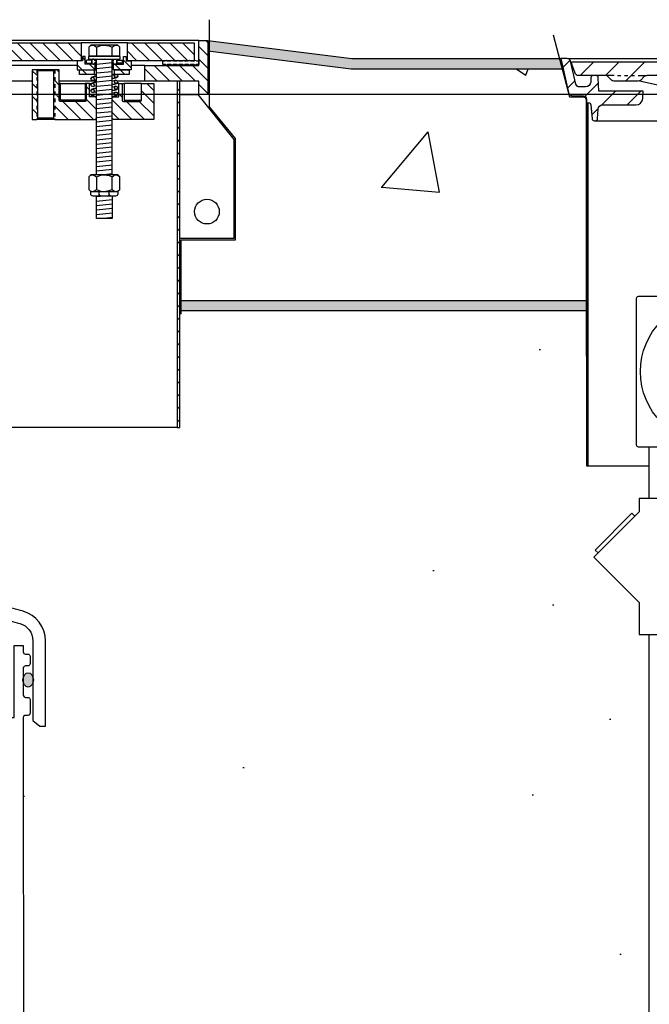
# Model space of a CAD drawing. Extents: x -169 to 6736, y -208 to 3022.
# Tile 580 of 656: x 6189 to 6207, y 959 to 986. Entities that reach past the tile are written whole.
import ezdxf

# ---------------------------------------------------------------- set-up
doc = ezdxf.new("R2010")
doc.units = 0
doc.header["$MEASUREMENT"] = 0
doc.header["$PDSIZE"] = 1
doc.linetypes.add('HIDDEN5', pattern=[0.05, 0.025, -0.025])
doc.layers.get('DEFPOINTS').update_dxf_attribs({"linetype": 'CONTINUOUS'})
for name, color, linetype in [('CONCRETE-HATCH', 2, 'CONTINUOUS'), ('CONDUIT', 2, 'CONTINUOUS'), ('DIM', 3, 'CONTINUOUS'), ('FREEZE-LINES', 8, 'CONTINUOUS'), ('FRP-SUMP', 2, 'CONTINUOUS'), ('J-BOX', 2, 'CONTINUOUS'), ('MULTI-PORT-MANHOLE', 2, 'CONTINUOUS'), ('MULTI-PORT-MANHOLE-HATCH', 252, 'CONTINUOUS'), ('PEAGRAVEL-HATCH', 3, 'CONTINUOUS'), ('TANK-MANHOLE-18', 2, 'CONTINUOUS'), ('TANK-MANHOLE-COVER-18', 2, 'CONTINUOUS'), ('TANK-MANHOLE-COVER-HATCH-18', 7, 'CONTINUOUS'), ('TANK-MANHOLE-HATCH-18', 7, 'CONTINUOUS'), ('TANK-SLAB', 6, 'CONTINUOUS')]:
    doc.layers.add(name, color=color, linetype=linetype)
doc.styles.add('SIMPLEX', font='simplex')
doc.dimstyles.new('DIM64', dxfattribs={"dimscale": 64, "dimtxt": 0.09375, "dimasz": 0.09375, "dimexe": 0.0625, "dimexo": 0.0625, "dimgap": 0.046875, "dimtad": 1, "dimdec": 4, "dimzin": 3, "dimdsep": 46, "dimlunit": 4, "dimtxsty": 'SIMPLEX', "dimcen": 0, "dimclrd": 256, "dimclre": 256, "dimclrt": 256, "dimadec": 0, "dimazin": 0, "dimtfac": 1, "dimtdec": 4, "dimtmove": 0, "dimatfit": 3, "dimfxl": 1, "dimfrac": 2, "dimtolj": 1, "dimtzin": 0, "dimarcsym": 0})
pattern_1 = [(45, (4648.2824, 3e-12), (-0.35355339, 0.35355339), [])]
pattern_2 = [(135, (14154.9253, -192.00985), (0.176776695, 0.176776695), [])]

# ---------------------------------------------------------------- blocks, each defined once
blk = doc.blocks.new('*D61')
at = {"layer": 'DEFPOINTS', "color": 0, "transparency": 16777216}
for p in [(6443.911, 978.296), (5827.154, 978.015), (5827.154, 700.523)]:
    blk.add_point(p, dxfattribs=at)
at = {"layer": 'DIM', "lineweight": -2, "transparency": 16777216}
for p, q in [((6443.911, 974.296), (6443.911, 696.523)), ((5827.154, 974.015), (5827.154, 696.523)), ((6437.911, 700.523), (5833.154, 700.523))]:
    blk.add_line(p, q, dxfattribs=at)
at = {"layer": 'DIM', "transparency": 16777216}
for points in [[(5833.154, 701.523), (5833.154, 699.523), (5827.154, 700.523)], [(6437.911, 701.523), (6437.911, 699.523), (6443.911, 700.523)]]:
    blk.add_solid(points, dxfattribs=at)
at = {"layer": 'DIM', "transparency": 16777216, "insert": (6135.532, 708.095), "char_height": 6, "attachment_point": 5, "style": 'SIMPLEX'}
blk.add_mtext('\\A1;51\'-4 3/4" (F.V. TANK SLAB)', dxfattribs=at)

msp = doc.modelspace()

# ---------------------------------------------------------------- hatches: boundary and pattern name
at = {"layer": 'CONCRETE-HATCH'}
h = msp.add_hatch(dxfattribs=at)
h.set_pattern_fill('AR-CONC', color=256, scale=2.67, style=0)
h.set_pattern_definition([(50, (6199.356, 981.429), (19.151, -1.675), [2.0025, -22.0275]), (355, (6199.356, 981.429), (-3.705, 20.084), [1.602, -17.622]), (100.45, (6200.952, 981.29), (15.446, 18.408), [1.702, -18.7205]), (46.18, (6199.356, 986.77), (28.495, -4.42), [3.004, -33.041]), (96.64, (6201.73, 986.4), (24.955, 26.01), [2.553, -28.081]), (351.18, (6199.356, 986.77), (24.955, 26.01), [2.403, -26.433]), (21, (6202.026, 985.434), (15.937, -10.75), [2.0025, -22.0275]), (326, (6202.026, 985.434), (6.497, 19.362), [1.602, -17.622]), (71.45, (6203.354, 984.538), (22.434, 8.612), [1.702, -18.7205]), (37.5, (6199.356, 981.429), (0.325, 8.888), [0, -17.4084, 0, -17.889, 0, -17.6887]), (7.5, (6199.356, 981.429), (7.024, 10.531), [0, -10.1994, 0, -17.008, 0, -6.7417]), (327.5, (6193.402, 981.429), (14.253, -0.6022), [0, -6.675, 0, -20.826, 0, -27.6345]), (317.5, (6190.732, 981.429), (15.571, 2.673), [0, -8.6775, 0, -13.8306, 0, -19.6245])])
h.paths.add_polyline_path([(6205.03864, 983.87998), (6205.01214, 983.9299), (6204.96731, 983.95668), (6204.58142, 983.95668), (6204.37349, 984.73346), (6198.51788, 984.73346), (6194.5746, 985.22637), (6194.5746, 983.67456), (6195.29003, 982.79832), (6195.29003, 979.97135), (6193.78209, 979.97135), (6193.78209, 978.29596), (6205.03864, 978.29596)])
at = {"layer": 'FRP-SUMP'}
h = msp.add_hatch(color=256, dxfattribs=at)
edge = h.paths.add_edge_path()
edge.add_ellipse((6189.54674, 967.75721), major_axis=(0, 0.2), ratio=0.72085956, start_angle=282.678211, end_angle=431.031832)
edge.add_line((6189.41039, 967.82221), (6189.41039, 967.6922))
edge.add_ellipse((6189.54674, 967.75721), major_axis=(0, 0.2), ratio=0.72085956, start_angle=108.968168, end_angle=257.321789)
edge.add_line((6189.68739, 967.71331), (6189.68739, 967.8011))
at = {"layer": 'MULTI-PORT-MANHOLE-HATCH', "linetype": 'Continuous'}
h = msp.add_hatch(dxfattribs=at)
h.set_pattern_fill('LINE', color=256, scale=2, angle=45, style=0)
h.set_pattern_definition(pattern_2)
h.paths.add_polyline_path([(6187.66039, 984.57721), (6187.66039, 984.95221), (6188.41039, 984.95221), (6188.41039, 985.45221), (6191.01977, 985.45221), (6191.01977, 984.95221), (6188.78539, 984.95221), (6188.78539, 984.57721)])
h = msp.add_hatch(dxfattribs=at)
h.set_pattern_fill('LINE', color=256, scale=2, angle=45, style=0)
h.set_pattern_definition(pattern_2)
h.paths.add_polyline_path([(6192.30102, 985.45221), (6194.16039, 985.45221), (6194.16039, 984.95221), (6192.30102, 984.95221)])
h = msp.add_hatch(dxfattribs=at)
h.set_pattern_fill('LINE', color=256, scale=2, angle=45, style=0)
h.set_pattern_definition(pattern_2)
h.paths.add_polyline_path([(6194.28539, 984.01471), (6194.28539, 984.38971), (6192.78539, 984.38971), (6192.78539, 984.82721), (6194.28539, 984.82721), (6194.28539, 985.51471), (6194.53539, 985.51471), (6194.53539, 984.01471)])
h = msp.add_hatch(dxfattribs=at)
h.set_pattern_fill('LINE', color=256, scale=2, angle=45, style=0)
h.set_pattern_definition(pattern_2)
h.paths.add_polyline_path([(6191.91821, 984.85846), (6192.19164, 984.85846), (6192.19164, 985.07721), (6192.26977, 985.07721), (6192.26977, 984.95221), (6192.41039, 984.95221), (6192.41039, 984.70221), (6191.91821, 984.70221)])
h.paths.add_polyline_path([(6190.91039, 984.95221), (6191.05102, 984.95221), (6191.05102, 985.07721), (6191.12914, 985.07721), (6191.12914, 984.85846), (6191.40258, 984.85846), (6191.40258, 984.70221), (6190.91039, 984.70221)])
h.paths.add_polyline_path([(6190.97289, 984.70221), (6191.37914, 984.70221), (6191.37914, 984.57721), (6190.97289, 984.57721)])
h.paths.add_polyline_path([(6191.94164, 984.70221), (6192.34789, 984.70221), (6192.34789, 984.57721), (6191.94164, 984.57721)])
h = msp.add_hatch(dxfattribs=at)
h.set_pattern_fill('LINE', color=256, scale=2, angle=45, style=0)
h.set_pattern_definition(pattern_2)
h.paths.add_polyline_path([(6190.28539, 984.70221), (6190.41039, 984.70221), (6190.41039, 983.85846, 0.41421356), (6190.44164, 983.82721), (6191.12914, 983.82721, 0.41421356), (6191.16039, 983.85846), (6191.16039, 984.32721), (6191.25414, 984.32721), (6191.25414, 983.95221), (6191.41039, 983.95221), (6191.44164, 983.92096), (6191.44164, 983.35846), (6191.41039, 983.32721), (6190.28539, 983.32721)])
h.paths.add_polyline_path([(6189.66039, 984.70221), (6189.78539, 984.70221), (6189.78539, 983.32721), (6189.66039, 983.32721)])
h = msp.add_hatch(dxfattribs=at)
h.set_pattern_fill('LINE', color=256, scale=2, angle=45, style=0)
h.set_pattern_definition(pattern_2)
h.paths.add_polyline_path([(6193.68569, 974.76471), (6193.76039, 974.76471), (6193.76039, 984.38971), (6193.68569, 984.38971)])
h = msp.add_hatch(dxfattribs=at)
h.set_pattern_fill('LINE', color=256, scale=2, angle=45, style=0)
h.set_pattern_definition(pattern_2)
h.paths.add_polyline_path([(6191.87914, 983.92096), (6191.91039, 983.95221), (6192.06664, 983.95221), (6192.06664, 984.32721), (6192.16039, 984.32721), (6192.16039, 983.85846, 0.41421356), (6192.19164, 983.82721), (6192.63412, 983.82721), (6192.66288, 983.8314), (6192.68394, 983.84284), (6192.69164, 983.85846), (6192.69164, 984.32721), (6193.03539, 984.32721), (6193.03539, 983.32721), (6191.91039, 983.32721), (6191.87914, 983.35846)])
at = {"layer": 'PEAGRAVEL-HATCH'}
h = msp.add_hatch(dxfattribs=at)
h.set_pattern_fill('AR-SAND', color=256, scale=7.5, style=0)
h.set_pattern_definition([(37.5, (6194.695, 969.983), (-0.472, 14.451), [0, -11.4, 0, -12.75, 0, -12.1875]), (7.5, (6194.695, 969.983), (13.273, 21.166), [0, -6.15, 0, -10.275, 0, -3.9375]), (327.5, (6185.47, 969.983), (23.356, 0.0424), [0, -3.75, 0, -13.5, 0, -17.625]), (317.5, (6185.47, 969.983), (22.546, 6.583), [0, -1.875, 0, -8.85, 0, -10.125])])
h.paths.add_polyline_path([(6205.05331, 978.01471), (6194.69491, 978.01471), (6195.49047, 969.98346), (6206.43576, 969.98346), (6205.25297, 971.16626), (6205.37082, 971.28412), (6205.29225, 971.36269), (6206.31366, 972.38409), (6206.39223, 972.30552), (6206.51008, 972.42338), (6206.51008, 972.79812), (6206.78788, 972.79812), (6206.78788, 973.7036), (6205.05331, 973.7036)])
h = msp.add_hatch(dxfattribs=at)
h.set_pattern_fill('AR-SAND', color=256, scale=7.5, style=0)
h.set_pattern_definition([(37.5, (6189.412, 964.509), (-0.4725, 14.451), [0, -11.4, 0, -12.75, 0, -12.1875]), (7.5, (6189.412, 964.509), (13.273, 21.166), [0, -6.15, 0, -10.275, 0, -3.9375]), (327.5, (6180.187, 964.509), (23.356, 0.0424), [0, -3.75, 0, -13.5, 0, -17.625]), (317.5, (6180.187, 964.509), (22.546, 6.583), [0, -1.875, 0, -8.85, 0, -10.125])])
h.paths.add_polyline_path([(6206.78788, 969.02023), (6206.51008, 969.02023), (6206.51008, 969.90914), (6206.43576, 969.98346), (6195.30198, 969.98346), (6189.41173, 969.98346), (6189.41366, 964.50891), (6206.78788, 964.50891)])
h = msp.add_hatch(dxfattribs=at)
h.set_pattern_fill('AR-SAND', color=256, scale=7.5, style=0)
h.set_pattern_definition([(37.5, (6189.414, 931.786), (-0.4725, 14.451), [0, -11.4, 0, -12.75, 0, -12.1875]), (7.5, (6189.414, 931.786), (13.273, 21.166), [0, -6.15, 0, -10.275, 0, -3.9375]), (327.5, (6180.189, 931.786), (23.356, 0.0424), [0, -3.75, 0, -13.5, 0, -17.625]), (317.5, (6180.189, 931.786), (22.546, 6.583), [0, -1.875, 0, -8.85, 0, -10.125])])
edge = h.paths.add_edge_path()
edge.add_line((6206.78788, 964.50891), (6189.41366, 964.50891))
edge.add_line((6189.41366, 964.50891), (6189.41483, 961.19658))
edge.add_arc((6135.49777, 832.27575), 139.74129, 65.4201994, 67.3044212, ccw=False)
edge.add_arc((6193.16848, 957.71641), 1.7, 0, 74.436861, ccw=False)
edge.add_line((6194.86848, 957.71641), (6194.86848, 945.77096))
edge.add_line((6194.86848, 945.77096), (6195.75193, 945.77096))
edge.add_line((6195.75193, 945.77096), (6195.98846, 945.77096))
edge.add_line((6195.98846, 945.77096), (6195.25193, 944.45572))
edge.add_line((6195.25193, 944.45572), (6195.25193, 944.05737))
edge.add_arc((6195.00193, 944.05737), 0.25, -90, 0, ccw=False)
edge.add_line((6195.00193, 943.80737), (6194.86848, 943.80737))
edge.add_line((6194.86848, 943.80737), (6194.86848, 942.27096))
edge.add_arc((6195.11848, 942.27096), 0.25, 180, 270)
edge.add_line((6195.11848, 942.02096), (6195.11848, 939.0151))
edge.add_line((6195.11848, 939.0151), (6195.73723, 939.0151))
edge.add_line((6195.73723, 939.0151), (6195.73723, 938.11792))
edge.add_line((6195.73723, 938.11792), (6195.86098, 938.11792))
edge.add_line((6195.86098, 938.11792), (6195.86098, 937.70503))
edge.add_line((6195.86098, 937.70503), (6196.43349, 937.665))
edge.add_line((6196.43349, 937.665), (6196.43349, 937.14713))
edge.add_line((6196.43349, 937.14713), (6196.92849, 937.14713))
edge.add_line((6196.92849, 937.14713), (6196.92849, 937.60745))
edge.add_line((6196.92849, 937.60745), (6196.99037, 937.60745))
edge.add_line((6196.99037, 937.60745), (6196.99037, 937.66932))
edge.add_line((6196.99037, 937.66932), (6197.11412, 937.66932))
edge.add_line((6197.11412, 937.66932), (6197.11412, 937.14713))
edge.add_line((6197.11412, 937.14713), (6202.06706, 937.14713))
edge.add_ellipse((6202.06706, 936.95963), major_axis=(0, 0.1875), ratio=0.47920074, start_angle=180, end_angle=360, ccw=False)
edge.add_ellipse((6202.06706, 936.58463), major_axis=(0, -0.1875), ratio=0.47920074, start_angle=0, end_angle=180, ccw=False)
edge.add_line((6202.06706, 936.39713), (6197.11412, 936.39713))
edge.add_line((6197.11412, 936.39713), (6197.11412, 935.87495))
edge.add_line((6197.11412, 935.87495), (6196.92849, 935.87495))
edge.add_line((6196.92849, 935.87495), (6196.92849, 935.92098))
edge.add_line((6196.92849, 935.92098), (6196.37162, 935.92098))
edge.add_line((6196.37162, 935.92098), (6196.37162, 935.87495))
edge.add_line((6196.37162, 935.87495), (6195.86098, 935.83924))
edge.add_line((6195.86098, 935.83924), (6195.86098, 935.42635))
edge.add_line((6195.86098, 935.42635), (6195.73723, 935.42635))
edge.add_line((6195.73723, 935.42635), (6195.73723, 934.52917))
edge.add_line((6195.73723, 934.52917), (6195.11848, 934.52917))
edge.add_line((6195.11848, 934.52917), (6195.11848, 933.52917))
edge.add_line((6195.11848, 933.52917), (6195.73723, 933.52917))
edge.add_line((6195.73723, 933.52917), (6195.73723, 932.63198))
edge.add_line((6195.73723, 932.63198), (6195.86098, 932.63198))
edge.add_line((6195.86098, 932.63198), (6195.86098, 932.21909))
edge.add_line((6195.86098, 932.21909), (6196.43349, 932.17906))
edge.add_line((6196.43349, 932.17906), (6196.43349, 931.7862))
edge.add_line((6196.43349, 931.7862), (6196.92849, 931.7862))
edge.add_line((6196.92849, 931.7862), (6196.92849, 932.12151))
edge.add_line((6196.92849, 932.12151), (6196.99037, 932.12151))
edge.add_line((6196.99037, 932.12151), (6196.99037, 932.18339))
edge.add_line((6196.99037, 932.18339), (6197.11412, 932.18339))
edge.add_line((6197.11412, 932.18339), (6197.11412, 931.7862))
edge.add_line((6197.11412, 931.7862), (6203.78788, 931.7862))
edge.add_arc((6203.78788, 934.7862), 3, 270, 360)
edge.add_line((6206.78788, 934.7862), (6206.78788, 964.50891))
h.paths.add_polyline_path([(6196.91859, 937.83119), (6196.79979, 937.83119, -1), (6196.56219, 937.83119), (6196.44339, 937.83119, -1)], flags=16)
h.paths.add_polyline_path([(6196.78395, 937.83119, -1), (6196.57803, 937.83119, -1)], flags=0)
h.paths.add_polyline_path([(6196.91859, 932.34525), (6196.79979, 932.34525, -1), (6196.56219, 932.34525), (6196.44339, 932.34525, -1)], flags=16)
h.paths.add_polyline_path([(6196.78395, 932.34525, -1), (6196.57803, 932.34525, -1)], flags=0)
at = {"layer": 'TANK-MANHOLE-COVER-HATCH-18', "linetype": 'Continuous'}
h = msp.add_hatch(dxfattribs=at)
h.set_pattern_fill('LINE', color=256, scale=4, angle=45, style=0)
h.set_pattern_definition(pattern_1)
h.paths.add_polyline_path([(6204.63859, 984.92178), (6204.64414, 984.85798), (6204.73606, 984.60612, 0.31505809), (6204.82412, 984.54451), (6205.57622, 984.54451, -0.20068244), (6205.64296, 984.5166), (6205.74251, 984.41569, 0.20068244), (6205.80925, 984.38778), (6206.14905, 984.38778), (6206.48885, 984.38778, 0.20067998), (6206.55559, 984.41569), (6206.65514, 984.5166, -0.20067998), (6206.72188, 984.54451), (6212.44056, 984.54451, -0.38336671), (6212.68914, 984.32108), (6212.78463, 983.42753, 0.38336671), (6212.93999, 983.28788), (6212.96682, 983.28788, 0.38336671), (6213.12218, 983.42753), (6213.21763, 984.32073, -0.38376912), (6213.4666, 984.54451), (6215.32936, 984.54451, -0.38581775), (6215.57992, 984.31895), (6215.67373, 983.42777, 0.38381878), (6215.82912, 983.28788), (6215.85738, 983.28788, 0.38381878), (6216.01277, 983.42777), (6216.10677, 984.32069, -0.38381878), (6216.35539, 984.54451), (6222.07546, 984.54451, -0.20067998), (6222.14221, 984.5166), (6222.24175, 984.41569, 0.20067998), (6222.30849, 984.38778), (6222.6483, 984.38778), (6222.9881, 984.38778, 0.20068244), (6223.05484, 984.41569), (6223.15439, 984.5166, -0.20068244), (6223.22113, 984.54451), (6223.97183, 984.54451, 0.31505687), (6224.0599, 984.60612), (6224.15182, 984.85798), (6224.15737, 984.92178), (6214.39867, 984.92178)])
at = {"layer": 'TANK-MANHOLE-HATCH-18', "linetype": 'Continuous'}
h = msp.add_hatch(dxfattribs=at)
h.set_pattern_fill('LINE', color=256, scale=4, angle=45, style=0)
h.set_pattern_definition(pattern_1)
h.paths.add_polyline_path([(6205.16982, 983.73304), (6205.20448, 983.34482, 0.45806569), (6205.28138, 983.28962, 0.46914088), (6205.35843, 983.3471), (6205.37237, 983.61191, -0.39889443), (6205.49719, 983.73034), (6206.42508, 983.73034, 0.39805028), (6206.61229, 983.90744), (6206.62341, 984.1076), (6205.39729, 984.1076), (6205.37785, 984.48523, 0.39923087), (6205.31543, 984.54451), (6205.23641, 984.54451, 0.39953151), (6205.17399, 984.48516), (6205.16784, 984.36321, -0.39953151), (6205.0274, 984.22966), (6204.84913, 984.22966, -0.34858266), (6204.75783, 984.30212), (6204.60825, 984.94341, 0.34699278), (6204.51787, 985.01471), (6204.33479, 985.01471), (6204.55262, 984.07537, 0.34818324), (6204.67439, 983.97861), (6204.95483, 983.97861, -0.40020821), (6205.04917, 983.88936), (6205.05469, 983.78998), (6205.10757, 983.78998, -0.38836603)])
at = {"layer": 'TANK-SLAB'}
for points in [[(6204.33479, 985.01471), (6198.53539, 985.01471), (6194.53539, 985.51471), (6194.53539, 985.23127), (6198.51788, 984.73346), (6204.40001, 984.73346)], [(6205.05331, 978.29596), (6193.76039, 978.29596), (6193.76039, 978.01471), (6205.05331, 978.01471)]]:
    msp.add_hatch(color=256, dxfattribs=at).paths.add_polyline_path(points)

# ---------------------------------------------------------------- linework, layer by layer
at = {"layer": 'CONDUIT'}
for p, q in [((6206.78788, 972.79812), (6206.78788, 974.22502)), ((6206.78788, 938.26656), (6206.78788, 969.02956))]:
    msp.add_line(p, q, dxfattribs=at)
msp.add_lwpolyline([(6206.51008, 972.42338), (6205.25297, 971.16626), (6206.51008, 969.90914), (6206.51008, 969.02023), (6208.06569, 969.02023), (6208.06569, 972.79812), (6206.51008, 972.79812)], close=True, dxfattribs=at)
msp.add_lwpolyline([(6206.39223, 972.30552), (6206.31366, 972.38409), (6205.29225, 971.36269), (6205.37082, 971.28412)], dxfattribs=at)
at = {"layer": 'DEFPOINTS'}
for points in [[(6194.5746, 986.09576), (6194.5746, 983.67456), (6195.29003, 982.79832), (6195.29003, 979.97135), (6193.78209, 979.97135), (6193.78209, 977.91141)], [(6204.12232, 985.6718), (6204.58142, 983.95668), (6204.96731, 983.95668), (6205.01214, 983.9299), (6205.03864, 983.87998), (6205.03864, 976.75093)], [(6204.12232, 985.6718), (6204.58141, 983.95668), (6204.9673, 983.95668), (6205.01214, 983.9299), (6205.03864, 983.87998), (6205.03864, 976.75093)], [(6204.12232, 985.6718), (6204.58141, 983.95668), (6204.9673, 983.95668), (6205.01214, 983.9299), (6205.03864, 983.87998), (6205.03864, 976.75093)]]:
    msp.add_lwpolyline(points, dxfattribs=at)
at = {"layer": 'FREEZE-LINES', "linetype": 'Continuous'}
msp.add_line((6657.53241, 984.01471), (5613.53241, 984.01471), dxfattribs=at)
at = {"layer": 'FRP-SUMP'}
msp.add_lwpolyline([(6189.31077, 969.32614, -0.33616492), (6189.67567, 968.84474), (6189.67567, 966.63109), (6189.86718, 966.47039), (6190.02579, 966.47039), (6190.02567, 966.63109), (6190.02567, 968.84474, 0.33616492), (6189.40534, 969.66312, 0.00312802), (6188.84573, 969.81672, -0.33950342), (6188.66039, 970.05822), (6188.66039, 973.34109), (6188.41067, 973.34109), (6188.41067, 969.95415, 0.33985649), (6188.78195, 969.471, -0.00350371)], format="xyb", close=True, dxfattribs=at)
msp.add_lwpolyline([(6188.16039, 956.57108), (6188.16039, 966.71159), (6189.16039, 966.71159), (6189.16039, 968.71159), (6189.41039, 968.71159), (6189.41039, 968.53471, 0.41421356), (6189.47039, 968.47471), (6189.54039, 968.47471, -0.41421356), (6189.60039, 968.41471), (6189.60039, 968.20909, -0.41421356), (6189.53789, 968.14659), (6189.47539, 968.14659, 0.38676832), (6189.41039, 968.08409), (6189.41039, 967.33409, 0.38676832), (6189.47539, 967.27159), (6189.53789, 967.27159, -0.41421356), (6189.60039, 967.20909), (6189.60039, 966.83409, -0.41421356), (6189.53789, 966.77159), (6189.47039, 966.77159, 0.41421356), (6189.41039, 966.71159), (6189.41387, 956.87655, -0.00822165)], format="xyb", dxfattribs=at)
msp.add_ellipse((6189.54674, 967.75721), major_axis=(0, 0.2), ratio=0.72085956, dxfattribs=at)
at = {"layer": 'J-BOX'}
msp.add_lwpolyline([(6206.4437, 974.28058), (6206.4437, 978.35821, -0.41421356), (6206.49925, 978.41377), (6210.57689, 978.41377, -0.41421356), (6210.63244, 978.35821), (6210.63244, 974.28058, -0.41421356), (6210.57689, 974.22502), (6206.49925, 974.22502, -0.41421356)], format="xyb", close=True, dxfattribs=at)
msp.add_circle((6208.53807, 976.3194), 1.98948, dxfattribs=at)
at = {"layer": 'MULTI-PORT-MANHOLE', "color": 7, "linetype": 'Continuous'}
for p, q in [((6194.28539, 985.51471), (6188.03609, 985.51471)), ((6192.30102, 985.45221), (6191.01977, 985.45221)), ((6191.40037, 984.88847), (6191.44164, 984.88847)), ((6190.91039, 984.82721), (6188.78539, 984.82721)), ((6190.28539, 984.70221), (6189.78539, 984.70221)), ((6191.40258, 984.85846), (6191.44164, 984.85846)), ((6191.40258, 984.70221), (6191.44164, 984.70221)), ((6191.91821, 984.85846), (6191.87914, 984.85846)), ((6191.91821, 984.70221), (6191.87914, 984.70221)), ((6192.78539, 984.82721), (6192.41039, 984.82721)), ((6189.66039, 984.38971), (6188.27557, 984.38971)), ((6191.44164, 984.38971), (6190.41039, 984.38971)), ((6191.37914, 984.57721), (6191.44164, 984.57721)), ((6191.94164, 984.57721), (6191.87914, 984.57721)), ((6192.78539, 984.38971), (6192.02702, 984.38971)), ((6190.44164, 984.32721), (6191.12914, 984.32721)), ((6191.25414, 984.32721), (6191.31324, 984.32721)), ((6192.06664, 984.32721), (6192.00755, 984.32721)), ((6192.69164, 984.32721), (6192.20862, 984.32721)), ((6190.28539, 983.32721), (6189.78539, 983.32721)), ((6193.68569, 974.76471), (6188.35855, 974.76471))]:
    msp.add_line(p, q, dxfattribs=at)
at = {"layer": 'MULTI-PORT-MANHOLE', "color": 2, "linetype": 'Continuous'}
for p, q in [((6191.44389, 985.33355), (6191.44389, 985.07906)), ((6191.8769, 985.07906), (6191.8769, 985.33355)), ((6191.44164, 981.7889), (6191.44164, 984.99907)), ((6191.87914, 981.7889), (6191.87914, 984.99907)), ((6190.25414, 984.67096), (6189.81664, 984.67096)), ((6190.25414, 983.35846), (6189.81664, 983.35846)), ((6191.44389, 981.73089), (6191.44389, 981.38291)), ((6191.8769, 981.38291), (6191.8769, 981.73089))]:
    msp.add_line(p, q, dxfattribs=at)
at = {"layer": 'MULTI-PORT-MANHOLE', "color": 254, "linetype": 'Continuous'}
for p, q in [((6191.87914, 984.96906), (6191.92042, 984.96906)), ((6191.92042, 984.88847), (6191.87914, 984.88847))]:
    msp.add_line(p, q, dxfattribs=at)
at = {"layer": 'MULTI-PORT-MANHOLE', "color": 1, "linetype": 'HIDDEN5', "ltscale": 0.4}
for p, q in [((6189.78539, 984.70221), (6189.78539, 983.32721)), ((6190.28539, 984.70221), (6190.28539, 983.32721))]:
    msp.add_line(p, q, dxfattribs=at)
at = {"layer": 'MULTI-PORT-MANHOLE', "color": 3, "linetype": 'Continuous'}
msp.add_line((6191.87914, 983.90229), (6191.87914, 984.84197), dxfattribs=at)
at = {"layer": 'MULTI-PORT-MANHOLE', "linetype": 'Continuous'}
for points in [[(6187.66039, 984.57721), (6187.66039, 984.95221), (6188.41039, 984.95221), (6188.41039, 985.45221), (6191.01977, 985.45221), (6191.01977, 984.95221), (6188.78539, 984.95221), (6188.78539, 984.57721)], [(6192.30102, 985.45221), (6194.16039, 985.45221), (6194.16039, 984.95221), (6192.30102, 984.95221)], [(6194.28539, 984.01471), (6194.28539, 984.38971), (6192.78539, 984.38971), (6192.78539, 984.82721), (6194.28539, 984.82721), (6194.28539, 985.51471), (6194.53539, 985.51471), (6194.53539, 984.01471)], [(6193.68569, 974.76471), (6193.76039, 974.76471), (6193.76039, 984.38971), (6193.68569, 984.38971), (6193.68569, 974.76471)]]:
    msp.add_lwpolyline(points, close=True, dxfattribs=at)
at = {"layer": 'MULTI-PORT-MANHOLE', "color": 2, "linetype": 'Continuous'}
for points in [[(6192.03539, 985.07906), (6192.09341, 985.07906), (6192.09341, 985.33355), (6192.03539, 985.39156), (6191.28539, 985.39156), (6191.22738, 985.33355), (6191.22738, 985.07906), (6191.28539, 985.07906)], [(6191.12914, 985.07721), (6191.05102, 985.07721), (6191.05102, 984.95221), (6190.91039, 984.95221), (6190.91039, 984.70221), (6191.40258, 984.70221), (6191.40258, 984.85846), (6191.12914, 984.85846)], [(6192.19164, 985.07721), (6192.26977, 985.07721), (6192.26977, 984.95221), (6192.41039, 984.95221), (6192.41039, 984.70221), (6191.91821, 984.70221), (6191.91821, 984.85846), (6192.19164, 984.85846)], [(6189.81664, 983.35846), (6189.81664, 984.67096), (6189.78539, 984.70221), (6189.66039, 984.70221), (6189.66039, 983.32721), (6189.78539, 983.32721)], [(6191.37914, 984.57721), (6190.97289, 984.57721), (6190.97289, 984.70221), (6191.37914, 984.70221), (6191.37914, 984.57721)], [(6191.94164, 984.57721), (6191.94164, 984.70221), (6192.34789, 984.70221), (6192.34789, 984.57721), (6191.94164, 984.57721)], [(6192.03539, 981.3249), (6192.09341, 981.38291), (6192.09341, 981.73089), (6192.03539, 981.7889), (6191.28539, 981.7889), (6191.22738, 981.73089), (6191.22738, 981.38291), (6191.28539, 981.3249)]]:
    msp.add_lwpolyline(points, close=True, dxfattribs=at)
for points in [[(6191.22738, 985.33355), (6191.27251, 985.37088), (6191.32204, 985.39156), (6191.33563, 985.39156), (6191.33563, 985.39156), (6191.3919, 985.37505), (6191.44389, 985.33355), (6191.49249, 985.35569), (6191.56815, 985.38039), (6191.64939, 985.3914), (6191.66039, 985.39156), (6191.7999, 985.36646), (6191.8769, 985.33355), (6191.92202, 985.37088), (6191.97156, 985.39156), (6191.98515, 985.39156), (6192.04142, 985.37505), (6192.09341, 985.33355)], [(6191.22738, 981.73089), (6191.27251, 981.76822), (6191.32204, 981.7889), (6191.33563, 981.7889), (6191.33563, 981.7889), (6191.3919, 981.77238), (6191.44389, 981.73089), (6191.49249, 981.75303), (6191.56815, 981.77772), (6191.64939, 981.78874), (6191.66039, 981.7889), (6191.7999, 981.76379), (6191.8769, 981.73089), (6191.92202, 981.76822), (6191.97156, 981.7889), (6191.98515, 981.7889), (6192.04142, 981.77238), (6192.09341, 981.73089)], [(6191.22738, 981.38291), (6191.27251, 981.34558), (6191.32204, 981.3249), (6191.33563, 981.3249), (6191.33563, 981.3249), (6191.3919, 981.34142), (6191.44389, 981.38291), (6191.49249, 981.36077), (6191.56815, 981.33608), (6191.64939, 981.32506), (6191.66039, 981.3249), (6191.7999, 981.35001), (6191.8769, 981.38291), (6191.92202, 981.34558), (6191.97156, 981.3249), (6191.98515, 981.3249), (6192.04142, 981.34142), (6192.09341, 981.38291)], [(6191.87914, 981.1949), (6191.87914, 980.57756), (6191.44164, 980.57756), (6191.44164, 981.1949)]]:
    msp.add_lwpolyline(points, dxfattribs=at)
at = {"layer": 'MULTI-PORT-MANHOLE', "color": 7, "linetype": 'Continuous'}
for points in [[(6191.31539, 984.88976), (6191.31539, 984.96777), (6191.17602, 984.96777, 0.41421356), (6191.16039, 984.95214), (6191.16039, 984.90458, 0.41421356), (6191.17039, 984.88896), (6191.31539, 984.88896)], [(6191.31539, 984.88971, 0.41421356), (6191.34664, 984.85846), (6191.36914, 984.85846, 0.41421356), (6191.40039, 984.88971), (6191.40039, 984.8936), (6191.441, 984.92877), (6191.40039, 984.96393), (6191.40039, 984.96782, 0.41421356), (6191.36914, 984.99907), (6191.34664, 984.99907, 0.41421356), (6191.31539, 984.96782), (6191.31539, 984.88847)], [(6192.00539, 984.88971, -0.41421356), (6191.97414, 984.85846), (6191.95164, 984.85846, -0.41421356), (6191.92039, 984.88971), (6191.92039, 984.8936), (6191.87979, 984.92877), (6191.92039, 984.96393), (6191.92039, 984.96782, -0.41421356), (6191.95164, 984.99907), (6191.97414, 984.99907, -0.41421356), (6192.00539, 984.96782), (6192.00539, 984.88847)], [(6192.00539, 984.88976), (6192.00539, 984.96777), (6192.14477, 984.96777, -0.41421356), (6192.16039, 984.95214), (6192.16039, 984.90458, -0.41421356), (6192.15039, 984.88896), (6192.00539, 984.88896)]]:
    msp.add_lwpolyline(points, format="xyb", dxfattribs=at)
at = {"layer": 'MULTI-PORT-MANHOLE', "color": 2, "linetype": 'Continuous'}
for points in [[(6192.08427, 985.07906), (6191.23652, 985.07906, 0.41421356), (6191.2209, 985.06344), (6191.2209, 985.01469, 0.41421356), (6191.23652, 984.99907), (6192.08427, 984.99907, 0.41421356), (6192.09989, 985.01469), (6192.09989, 985.06344, 0.41421356)], [(6190.28539, 983.32721), (6191.41039, 983.32721), (6191.44164, 983.35846), (6191.44164, 983.92096), (6191.41039, 983.95221), (6191.25414, 983.95221), (6191.25414, 984.32721), (6191.16039, 984.32721), (6191.16039, 983.85846, -0.41421356), (6191.12914, 983.82721), (6190.44164, 983.82721, -0.41421356), (6190.41039, 983.85846), (6190.41039, 984.70221), (6190.28539, 984.70221), (6190.25414, 984.67096), (6190.25414, 983.35846)], [(6192.69164, 983.85846), (6192.69164, 984.32721), (6193.03539, 984.32721), (6193.03539, 983.32721), (6191.91039, 983.32721), (6191.87914, 983.35846), (6191.87914, 983.92096), (6191.91039, 983.95221), (6192.06664, 983.95221), (6192.06664, 984.32721), (6192.16039, 984.32721), (6192.16039, 983.85846, 0.41421356), (6192.19164, 983.82721), (6192.63412, 983.82721), (6192.66288, 983.8314), (6192.68394, 983.84284)]]:
    msp.add_lwpolyline(points, format="xyb", close=True, dxfattribs=at)
at = {"layer": 'MULTI-PORT-MANHOLE', "color": 7, "linetype": 'Continuous'}
msp.add_lwpolyline([(6194.17968, 984.97521), (6194.18614, 984.97521), (6194.22039, 984.95521), (6194.28539, 984.95521), (6194.28539, 984.84722), (6194.22039, 984.84722), (6194.18614, 984.82721), (6194.15189, 984.84722), (6194.05989, 984.84722), (6194.02564, 984.82721), (6193.99139, 984.84722), (6193.89939, 984.84722), (6193.86514, 984.82721), (6193.83089, 984.84722), (6193.73889, 984.84722), (6193.70464, 984.82721), (6193.67039, 984.84722), (6193.57839, 984.84722), (6193.54414, 984.82721), (6193.50989, 984.84722), (6193.41789, 984.84722), (6193.38364, 984.82721), (6193.34939, 984.84722), (6193.28539, 984.84722), (6193.28539, 984.95521), (6193.34939, 984.95521), (6193.38364, 984.97521), (6193.41789, 984.95521), (6193.50989, 984.95521), (6193.54414, 984.97521), (6193.57839, 984.95521), (6193.67039, 984.95521), (6193.70464, 984.97521), (6193.73889, 984.95521), (6193.83089, 984.95521), (6193.86514, 984.97521), (6193.89939, 984.95521), (6193.99139, 984.95521), (6194.02564, 984.97521), (6194.05989, 984.95521), (6194.15189, 984.95521), (6194.18614, 984.97521)], dxfattribs=at)
at = {"layer": 'MULTI-PORT-MANHOLE', "color": 1, "linetype": 'Continuous'}
for points in [[(6191.44164, 984.52055), (6191.39024, 984.51368), (6191.37777, 984.51184), (6191.36633, 984.51), (6191.34843, 984.50679), (6191.33211, 984.50234), (6191.32457, 984.49973), (6191.31684, 984.49621), (6191.31182, 984.49332), (6191.30648, 984.48943), (6191.3017, 984.48502), (6191.2971, 984.47944), (6191.29281, 984.4721), (6191.29056, 984.46477)], [(6191.44164, 984.35371), (6191.39024, 984.34683), (6191.37777, 984.34499), (6191.36633, 984.34316), (6191.34843, 984.33995), (6191.33211, 984.3355), (6191.32457, 984.33288), (6191.31684, 984.32936), (6191.31182, 984.32647), (6191.30648, 984.32259), (6191.3017, 984.31818), (6191.2971, 984.31259), (6191.29281, 984.30525), (6191.29056, 984.29793)], [(6191.34948, 984.40933), (6191.38126, 984.42125), (6191.44164, 984.43016)], [(6191.87914, 984.55755), (6191.9261, 984.56446), (6191.94078, 984.56676), (6191.96867, 984.57721)], [(6191.87914, 984.46729), (6191.93179, 984.47433), (6191.94427, 984.47617), (6191.9557, 984.478), (6191.97361, 984.48121), (6191.98993, 984.48566), (6191.99746, 984.48828), (6192.0052, 984.4918), (6192.01021, 984.49469), (6192.01556, 984.49857), (6192.02033, 984.50298), (6192.02494, 984.50857), (6192.02922, 984.51591), (6192.03147, 984.52323)], [(6191.97088, 984.41176), (6191.9391, 984.39985), (6191.87914, 984.391)], [(6191.87914, 984.3006), (6191.93011, 984.30742), (6191.94259, 984.30926), (6191.95402, 984.31109), (6191.97193, 984.3143), (6191.98825, 984.31875), (6191.99578, 984.32137), (6192.00352, 984.32489), (6192.00853, 984.32778), (6192.01388, 984.33166), (6192.01865, 984.33607), (6192.02326, 984.34166), (6192.02754, 984.349), (6192.02979, 984.35632)], [(6191.16039, 984.32721), (6191.12914, 984.32721), (6191.12914, 983.85846), (6190.44164, 983.85846), (6190.44164, 984.32721), (6190.41039, 984.32721)], [(6191.44164, 984.18674), (6191.39024, 984.17987), (6191.37777, 984.17802), (6191.36633, 984.17619), (6191.34843, 984.17298), (6191.33211, 984.16853), (6191.32457, 984.16591), (6191.31684, 984.16239), (6191.31182, 984.15951), (6191.30648, 984.15562), (6191.3017, 984.15121), (6191.2971, 984.14563), (6191.29281, 984.13829), (6191.29056, 984.13096)], [(6191.34948, 984.24249), (6191.38126, 984.25441), (6191.44164, 984.26332)], [(6191.34948, 984.07552), (6191.38126, 984.08744), (6191.44164, 984.09635)], [(6191.97088, 984.24481), (6191.9391, 984.2329), (6191.87914, 984.22405)], [(6191.87914, 984.13365), (6191.93011, 984.14047), (6191.94259, 984.14231), (6191.95402, 984.14414), (6191.97193, 984.14735), (6191.98825, 984.1518), (6191.99578, 984.15442), (6192.00352, 984.15794), (6192.00853, 984.16083), (6192.01388, 984.16472), (6192.01865, 984.16913), (6192.02326, 984.17471), (6192.02754, 984.18205), (6192.02979, 984.18937)], [(6191.97088, 984.0791), (6191.9391, 984.06718), (6191.87914, 984.05834)], [(6192.16039, 984.32721), (6192.20862, 984.32721), (6192.20862, 983.85846), (6192.69164, 983.85846)], [(6191.44164, 984.02064), (6191.39068, 984.01382), (6191.3782, 984.01198), (6191.36677, 984.01015), (6191.34886, 984.00694), (6191.33254, 984.00249), (6191.32501, 983.99987), (6191.31727, 983.99635), (6191.31226, 983.99346), (6191.30691, 983.98958), (6191.30214, 983.98517), (6191.29753, 983.97958), (6191.29324, 983.97224), (6191.29099, 983.96492)], [(6191.87914, 983.96795), (6191.93195, 983.97501), (6191.94443, 983.97685), (6191.95586, 983.97868), (6191.97377, 983.98189), (6191.99009, 983.98634), (6191.99762, 983.98896), (6192.00536, 983.99248), (6192.01037, 983.99537), (6192.01572, 983.99925), (6192.02049, 984.00366), (6192.0251, 984.00925), (6192.02938, 984.01659), (6192.03163, 984.02391)]]:
    msp.add_lwpolyline(points, dxfattribs=at)
for points in [[(6192.00765, 984.57721, -4.45498163), (6191.96912, 984.57721)], [(6191.28901, 983.95221, -0.98838487), (6191.37916, 983.95221)]]:
    msp.add_lwpolyline(points, format="xyb", close=True, dxfattribs=at)
at = {"layer": 'MULTI-PORT-MANHOLE', "linetype": 'Continuous'}
msp.add_lwpolyline([(6193.76039, 984.01471), (6194.26039, 984.01471), (6195.26039, 982.76471), (6195.26039, 980.01471), (6193.76039, 980.01471)], dxfattribs=at)
at = {"layer": 'MULTI-PORT-MANHOLE', "color": 2, "linetype": 'Continuous'}
for points in [[(6192.03539, 981.3249), (6192.03539, 981.2574, -0.41421241), (6191.97289, 981.1949), (6191.34789, 981.1949, -0.41421472), (6191.28539, 981.2574), (6191.28539, 981.3249)], [(6191.46041, 981.1949, 0.41186067), (6191.5224, 981.2574), (6191.5224, 981.3249)], [(6191.5844, 981.1949, -0.41186067), (6191.5224, 981.2574), (6191.5224, 981.3249)], [(6191.73639, 981.1949, 0.41186067), (6191.79838, 981.2574), (6191.79838, 981.3249)], [(6191.86038, 981.1949, -0.41186067), (6191.79838, 981.2574), (6191.79838, 981.3249)]]:
    msp.add_lwpolyline(points, format="xyb", dxfattribs=at)
at = {"layer": 'MULTI-PORT-MANHOLE', "color": 1, "linetype": 'Continuous'}
for centre in [(6191.33365, 984.45154), (6191.9867, 984.36955), (6191.33365, 984.2847), (6191.33365, 984.11773), (6191.9867, 984.2026), (6191.98854, 984.03714)]:
    msp.add_circle(centre, 0.04508, dxfattribs=at)
at = {"layer": 'MULTI-PORT-MANHOLE', "linetype": 'Continuous'}
msp.add_circle((6194.51039, 980.76471), 0.34375, dxfattribs=at)
at = {"layer": 'MULTI-PORT-MANHOLE-HATCH', "linetype": 'Continuous'}
msp.add_line((6191.44164, 984.96906), (6191.40037, 984.96906), dxfattribs=at)
at = {"layer": 'MULTI-PORT-MANHOLE-HATCH'}
for p, q in [((6191.66039, 984.99907), (6191.44164, 984.97628)), ((6191.87914, 984.89839), (6191.44164, 984.85281)), ((6191.87914, 984.77492), (6191.44164, 984.72934)), ((6191.87914, 984.65146), (6191.44164, 984.60587)), ((6191.87914, 984.65146), (6191.44164, 984.60587)), ((6191.87914, 984.52799), (6191.44164, 984.4824)), ((6191.87914, 984.40452), (6191.44164, 984.35894)), ((6191.87914, 984.40452), (6191.44164, 984.35894)), ((6191.87914, 984.28105), (6191.44164, 984.23547)), ((6191.87914, 984.15758), (6191.44164, 984.112)), ((6191.87914, 984.15758), (6191.44164, 984.112)), ((6191.87914, 984.03412), (6191.44164, 983.98853)), ((6191.87914, 983.91065), (6191.44164, 983.86506)), ((6191.87914, 983.91065), (6191.44164, 983.86506)), ((6191.87914, 983.78718), (6191.44164, 983.7416)), ((6191.87914, 983.66371), (6191.44164, 983.61813)), ((6191.87914, 983.66371), (6191.44164, 983.61813)), ((6191.87914, 983.54024), (6191.44164, 983.49466)), ((6191.87914, 983.41678), (6191.44164, 983.37119)), ((6191.87914, 983.41678), (6191.44164, 983.37119)), ((6191.87914, 983.29331), (6191.44164, 983.24772)), ((6191.87914, 983.16984), (6191.44164, 983.12426)), ((6191.87914, 983.16984), (6191.44164, 983.12426)), ((6191.87914, 983.04637), (6191.44164, 983.00079)), ((6191.87914, 982.9229), (6191.44164, 982.87732)), ((6191.87914, 982.9229), (6191.44164, 982.87732)), ((6191.87914, 982.79944), (6191.44164, 982.75385)), ((6191.87914, 982.67597), (6191.44164, 982.63038)), ((6191.87914, 982.67597), (6191.44164, 982.63038)), ((6191.87914, 982.5525), (6191.44164, 982.50692)), ((6191.87914, 982.42903), (6191.44164, 982.38345)), ((6191.87914, 982.42903), (6191.44164, 982.38345)), ((6191.87914, 982.30556), (6191.44164, 982.25998)), ((6191.87914, 982.1821), (6191.44164, 982.13651)), ((6191.87914, 982.1821), (6191.44164, 982.13651)), ((6191.87914, 982.05863), (6191.44164, 982.01304)), ((6191.87914, 981.93516), (6191.44164, 981.88958)), ((6191.87914, 981.93516), (6191.44164, 981.88958)), ((6191.87914, 981.81169), (6191.66039, 981.7889)), ((6191.66039, 981.1949), (6191.44164, 981.17211)), ((6191.87914, 981.09423), (6191.44164, 981.04864)), ((6191.87914, 980.97076), (6191.44164, 980.92517)), ((6191.87914, 980.84729), (6191.44164, 980.80171)), ((6191.87914, 980.72382), (6191.44164, 980.67824)), ((6191.87914, 980.60035), (6191.66039, 980.57756))]:
    msp.add_line(p, q, dxfattribs=at)
at = {"layer": 'TANK-MANHOLE-18', "color": 7, "linetype": 'Continuous'}
for p, q in [((6204.53036, 985.01471), (6224.27809, 985.01471)), ((6205.28216, 983.28788), (6211.54964, 983.28788)), ((6205.10047, 973.7036), (6206.78788, 973.7036))]:
    msp.add_line(p, q, dxfattribs=at)
at = {"layer": 'TANK-MANHOLE-18', "linetype": 'Continuous'}
msp.add_lwpolyline([(6205.23641, 984.54451, 0.39953151), (6205.17399, 984.48516), (6205.16784, 984.36321, -0.39953151), (6205.0274, 984.22966), (6204.84913, 984.22966, -0.34858266), (6204.75783, 984.30212), (6204.60849, 984.94238, 0.35017412), (6204.51787, 985.01471), (6204.33479, 985.01471), (6204.55255, 984.0757, 0.3489397), (6204.67439, 983.97861), (6204.95483, 983.97861, -0.39805274), (6205.04913, 983.89006), (6205.05469, 983.78998), (6205.10757, 983.78998, -0.38836603), (6205.16982, 983.73304), (6205.20448, 983.34482, 0.38836603), (6205.26674, 983.28788), (6205.29601, 983.28788, 0.39889443), (6205.35843, 983.3471), (6205.37237, 983.61191, -0.39889443), (6205.49719, 983.73034), (6206.42508, 983.73034, 0.39805028), (6206.61229, 983.90744), (6206.62341, 984.1076), (6205.39729, 984.1076), (6205.37785, 984.48523, 0.39923087), (6205.31543, 984.54451)], format="xyb", close=True, dxfattribs=at)
msp.add_lwpolyline([(6205.10047, 983.75669), (6205.05331, 983.75669), (6205.05331, 973.7036), (6205.10047, 973.7036), (6205.10047, 983.78998)], dxfattribs=at)
at = {"layer": 'TANK-MANHOLE-COVER-18', "linetype": 'Continuous'}
for p, q in [((6205.81478, 984.54451), (6205.57622, 984.54451)), ((6205.91048, 984.54451), (6206.00619, 984.54451)), ((6206.10189, 984.54451), (6206.19759, 984.54451)), ((6206.29191, 984.54451), (6206.38762, 984.54451)), ((6206.48332, 984.54451), (6206.72188, 984.54451))]:
    msp.add_line(p, q, dxfattribs=at)
msp.add_lwpolyline([(6212.44056, 984.54451), (6206.72188, 984.54451, 0.20067998), (6206.65514, 984.5166), (6206.55559, 984.41569, -0.20067998), (6206.48885, 984.38778), (6206.14905, 984.38778), (6205.80925, 984.38778, -0.20068244), (6205.74251, 984.41569), (6205.64296, 984.5166, 0.20068244), (6205.57622, 984.54451), (6204.82412, 984.54451, -0.31505809), (6204.73606, 984.60612), (6204.64414, 984.85798), (6204.63859, 984.92178), (6214.39867, 984.92178)], format="xyb", dxfattribs=at)
at = {"layer": 'TANK-MANHOLE-COVER-18', "color": 1, "linetype": 'Continuous'}
msp.add_lwpolyline([(6206.52166, 984.39486), (6211.49561, 983.29379, 0.0545173), (6211.54964, 983.28788), (6217.24694, 983.28788, 0.05450917), (6217.30097, 983.29379), (6222.27569, 984.39486)], format="xyb", dxfattribs=at)
at = {"layer": 'TANK-SLAB'}
for p, q in [((6193.76039, 978.29596), (6205.05331, 978.29596)), ((6193.76039, 978.01471), (6205.05331, 978.01471))]:
    msp.add_line(p, q, dxfattribs=at)
for points in [[(6194.53539, 985.51471), (6198.53539, 985.01471), (6204.33479, 985.01471)], [(6194.53539, 985.23127), (6198.51788, 984.73346), (6204.40001, 984.73346)]]:
    msp.add_lwpolyline(points, dxfattribs=at)

# ---------------------------------------------------------------- dimensions: what is measured, and where the dimension line sits
at = {"layer": 'DIM'}
dim = msp.add_linear_dim(base=(5827.15422, 700.52328), p1=(6443.9106, 978.29596), p2=(5827.15422, 978.01471), angle=180, text='<> (F.V. TANK SLAB)', dimstyle='DIM64', dxfattribs=at)
dim.commit()
dim.dimension.update_dxf_attribs({"geometry": '*D61', "text_midpoint": (6135.53241, 708.09471)})

doc.saveas('drawing.dxf')
